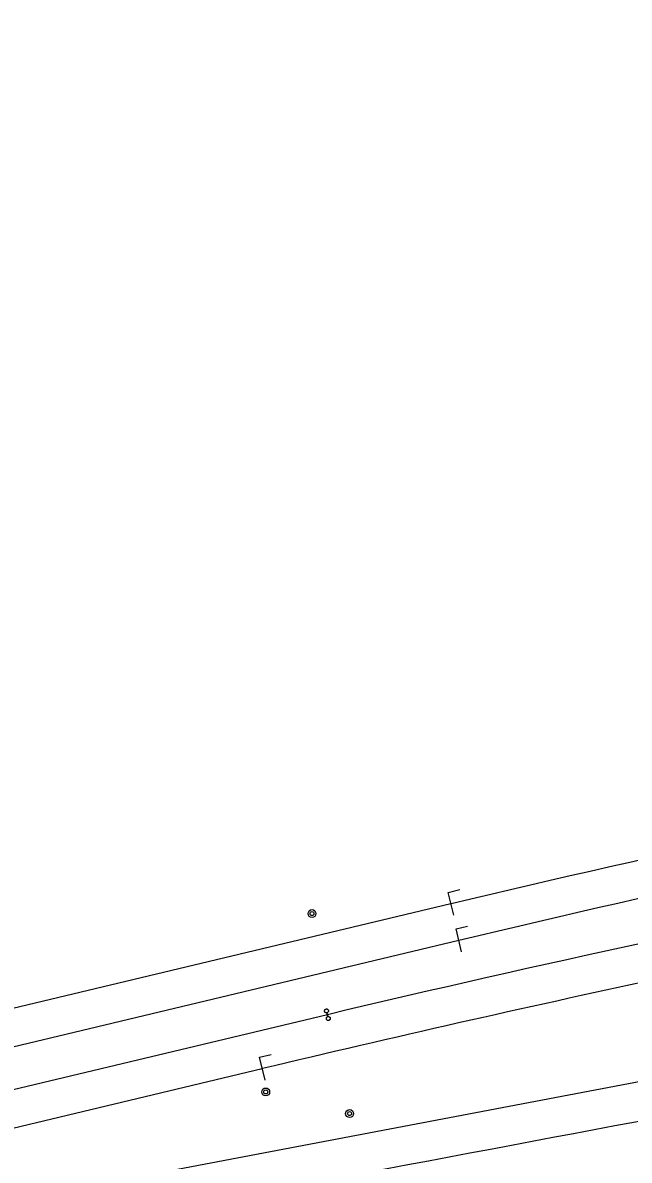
# Model space of a CAD drawing. Extents: x 6540402 to 6566579, y 5525343 to 5532423.
# Drawn here: x 6557783.1 to 6557860.1, y 5528747 to 5528891.5 of the extents above; entities that cross this region are included whole.
import ezdxf

# ---------------------------------------------------------------- set-up
doc = ezdxf.new("R2010")
doc.units = 0
for name, color, linetype in [('IR_ps_geometria', 7, 'Continuous'), ('TOR_PS_ODW-studnie betonowe', 7, 'Continuous'), ('TOR_PS_OPIS_T-symbole geometrii', 7, 'Continuous'), ('TOR_PS_T-tory projektowane', 7, 'Continuous')]:
    doc.layers.add(name, color=color, linetype=linetype)

msp = doc.modelspace()

# ---------------------------------------------------------------- linework, layer by layer
at = {"layer": 'IR_ps_geometria'}
msp.add_lwpolyline([(6557821.77, 5528765.47), (6557821.83, 5528765.22), (6557821.86, 5528765.23), (6557821.9, 5528765.23), (6557821.93, 5528765.23), (6557821.96, 5528765.22), (6557821.99, 5528765.21), (6557822.02, 5528765.19), (6557822.05, 5528765.17), (6557822.07, 5528765.15), (6557822.09, 5528765.13), (6557822.11, 5528765.1), (6557822.12, 5528765.07), (6557822.13, 5528765.04), (6557822.14, 5528765), (6557822.14, 5528764.97), (6557822.14, 5528764.94), (6557822.13, 5528764.91), (6557822.12, 5528764.88), (6557822.1, 5528764.85), (6557822.08, 5528764.82), (6557822.06, 5528764.8), (6557822.04, 5528764.78), (6557822.01, 5528764.76), (6557821.98, 5528764.75), (6557821.95, 5528764.74), (6557821.92, 5528764.73), (6557821.88, 5528764.73), (6557821.85, 5528764.73), (6557821.82, 5528764.74), (6557821.79, 5528764.75), (6557821.76, 5528764.77), (6557821.73, 5528764.78), (6557821.71, 5528764.81), (6557821.69, 5528764.83), (6557821.67, 5528764.86), (6557821.66, 5528764.89), (6557821.65, 5528764.92), (6557821.64, 5528764.95), (6557821.64, 5528764.99), (6557821.64, 5528765.02), (6557821.65, 5528765.05), (6557821.66, 5528765.08), (6557821.68, 5528765.11), (6557821.7, 5528765.14), (6557821.72, 5528765.16), (6557821.74, 5528765.18), (6557821.77, 5528765.2), (6557821.8, 5528765.21), (6557821.83, 5528765.22), (6557821.71, 5528765.71), (6557821.68, 5528765.7), (6557821.65, 5528765.7), (6557821.62, 5528765.7), (6557821.59, 5528765.71), (6557821.55, 5528765.72), (6557821.53, 5528765.74), (6557821.5, 5528765.76), (6557821.48, 5528765.78), (6557821.45, 5528765.8), (6557821.44, 5528765.83), (6557821.42, 5528765.86), (6557821.41, 5528765.89), (6557821.41, 5528765.93), (6557821.41, 5528765.96), (6557821.41, 5528765.99), (6557821.42, 5528766.02), (6557821.43, 5528766.05), (6557821.44, 5528766.08), (6557821.46, 5528766.11), (6557821.48, 5528766.13), (6557821.51, 5528766.15), (6557821.54, 5528766.17), (6557821.57, 5528766.18), (6557821.6, 5528766.19), (6557821.63, 5528766.2), (6557821.66, 5528766.2), (6557821.7, 5528766.2), (6557821.73, 5528766.19), (6557821.76, 5528766.18), (6557821.79, 5528766.16), (6557821.81, 5528766.15), (6557821.84, 5528766.12), (6557821.86, 5528766.1), (6557821.88, 5528766.07), (6557821.89, 5528766.04), (6557821.9, 5528766.01), (6557821.91, 5528765.98), (6557821.91, 5528765.94), (6557821.9, 5528765.91), (6557821.9, 5528765.88), (6557821.88, 5528765.85), (6557821.87, 5528765.82), (6557821.85, 5528765.79), (6557821.83, 5528765.77), (6557821.8, 5528765.75), (6557821.78, 5528765.73), (6557821.75, 5528765.72), (6557821.71, 5528765.71)], close=True, dxfattribs=at)
msp.add_lwpolyline([(6557821.77, 5528765.47), (6557821.83, 5528765.22), (6557821.86, 5528765.23), (6557821.9, 5528765.23), (6557821.93, 5528765.23), (6557821.96, 5528765.22), (6557821.99, 5528765.21), (6557822.02, 5528765.19), (6557822.05, 5528765.17), (6557822.07, 5528765.15), (6557822.09, 5528765.13), (6557822.11, 5528765.1), (6557822.12, 5528765.07), (6557822.13, 5528765.04), (6557822.14, 5528765), (6557822.14, 5528764.97), (6557822.14, 5528764.94), (6557822.13, 5528764.91), (6557822.12, 5528764.88), (6557822.1, 5528764.85), (6557822.08, 5528764.82), (6557822.06, 5528764.8), (6557822.04, 5528764.78), (6557822.01, 5528764.76), (6557821.98, 5528764.75), (6557821.95, 5528764.74), (6557821.92, 5528764.73), (6557821.88, 5528764.73), (6557821.85, 5528764.73), (6557821.82, 5528764.74), (6557821.79, 5528764.75), (6557821.76, 5528764.77), (6557821.73, 5528764.78), (6557821.71, 5528764.81), (6557821.69, 5528764.83), (6557821.67, 5528764.86), (6557821.66, 5528764.89), (6557821.65, 5528764.92), (6557821.64, 5528764.95), (6557821.64, 5528764.99), (6557821.64, 5528765.02), (6557821.65, 5528765.05), (6557821.66, 5528765.08), (6557821.68, 5528765.11), (6557821.7, 5528765.14), (6557821.72, 5528765.16), (6557821.74, 5528765.18), (6557821.77, 5528765.2), (6557821.8, 5528765.21), (6557821.83, 5528765.22), (6557821.71, 5528765.71), (6557821.68, 5528765.7), (6557821.65, 5528765.7), (6557821.62, 5528765.7), (6557821.59, 5528765.71), (6557821.55, 5528765.72), (6557821.53, 5528765.74), (6557821.5, 5528765.76), (6557821.48, 5528765.78), (6557821.45, 5528765.8), (6557821.44, 5528765.83), (6557821.42, 5528765.86), (6557821.41, 5528765.89), (6557821.41, 5528765.93), (6557821.41, 5528765.96), (6557821.41, 5528765.99), (6557821.42, 5528766.02), (6557821.43, 5528766.05), (6557821.44, 5528766.08), (6557821.46, 5528766.11), (6557821.48, 5528766.13), (6557821.51, 5528766.15), (6557821.54, 5528766.17), (6557821.57, 5528766.18), (6557821.6, 5528766.19), (6557821.63, 5528766.2), (6557821.66, 5528766.2), (6557821.7, 5528766.2), (6557821.73, 5528766.19), (6557821.76, 5528766.18), (6557821.79, 5528766.16), (6557821.81, 5528766.15), (6557821.84, 5528766.12), (6557821.86, 5528766.1), (6557821.88, 5528766.07), (6557821.89, 5528766.04), (6557821.9, 5528766.01), (6557821.91, 5528765.98), (6557821.91, 5528765.94), (6557821.9, 5528765.91), (6557821.9, 5528765.88), (6557821.88, 5528765.85), (6557821.87, 5528765.82), (6557821.85, 5528765.79), (6557821.83, 5528765.77), (6557821.8, 5528765.75), (6557821.78, 5528765.73), (6557821.75, 5528765.72), (6557821.71, 5528765.71)], close=True, dxfattribs=at)
msp.add_lwpolyline([(6557821.77, 5528765.47), (6557821.83, 5528765.22), (6557821.86, 5528765.23), (6557821.9, 5528765.23), (6557821.93, 5528765.23), (6557821.96, 5528765.22), (6557821.99, 5528765.21), (6557822.02, 5528765.19), (6557822.05, 5528765.17), (6557822.07, 5528765.15), (6557822.09, 5528765.13), (6557822.11, 5528765.1), (6557822.12, 5528765.07), (6557822.13, 5528765.04), (6557822.14, 5528765), (6557822.14, 5528764.97), (6557822.14, 5528764.94), (6557822.13, 5528764.91), (6557822.12, 5528764.88), (6557822.1, 5528764.85), (6557822.08, 5528764.82), (6557822.06, 5528764.8), (6557822.04, 5528764.78), (6557822.01, 5528764.76), (6557821.98, 5528764.75), (6557821.95, 5528764.74), (6557821.92, 5528764.73), (6557821.88, 5528764.73), (6557821.85, 5528764.73), (6557821.82, 5528764.74), (6557821.79, 5528764.75), (6557821.76, 5528764.77), (6557821.73, 5528764.78), (6557821.71, 5528764.81), (6557821.69, 5528764.83), (6557821.67, 5528764.86), (6557821.66, 5528764.89), (6557821.65, 5528764.92), (6557821.64, 5528764.95), (6557821.64, 5528764.99), (6557821.64, 5528765.02), (6557821.65, 5528765.05), (6557821.66, 5528765.08), (6557821.68, 5528765.11), (6557821.7, 5528765.14), (6557821.72, 5528765.16), (6557821.74, 5528765.18), (6557821.77, 5528765.2), (6557821.8, 5528765.21), (6557821.83, 5528765.22), (6557821.71, 5528765.71), (6557821.68, 5528765.7), (6557821.65, 5528765.7), (6557821.62, 5528765.7), (6557821.59, 5528765.71), (6557821.55, 5528765.72), (6557821.53, 5528765.74), (6557821.5, 5528765.76), (6557821.48, 5528765.78), (6557821.45, 5528765.8), (6557821.44, 5528765.83), (6557821.42, 5528765.86), (6557821.41, 5528765.89), (6557821.41, 5528765.93), (6557821.41, 5528765.96), (6557821.41, 5528765.99), (6557821.42, 5528766.02), (6557821.43, 5528766.05), (6557821.44, 5528766.08), (6557821.46, 5528766.11), (6557821.48, 5528766.13), (6557821.51, 5528766.15), (6557821.54, 5528766.17), (6557821.57, 5528766.18), (6557821.6, 5528766.19), (6557821.63, 5528766.2), (6557821.66, 5528766.2), (6557821.7, 5528766.2), (6557821.73, 5528766.19), (6557821.76, 5528766.18), (6557821.79, 5528766.16), (6557821.81, 5528766.15), (6557821.84, 5528766.12), (6557821.86, 5528766.1), (6557821.88, 5528766.07), (6557821.89, 5528766.04), (6557821.9, 5528766.01), (6557821.91, 5528765.98), (6557821.91, 5528765.94), (6557821.9, 5528765.91), (6557821.9, 5528765.88), (6557821.88, 5528765.85), (6557821.87, 5528765.82), (6557821.85, 5528765.79), (6557821.83, 5528765.77), (6557821.8, 5528765.75), (6557821.78, 5528765.73), (6557821.75, 5528765.72), (6557821.71, 5528765.71)], close=True, dxfattribs=at)
at = {"layer": 'TOR_PS_ODW-studnie betonowe'}
for centre, radius in [((6557819.82, 5528778.32), 0.5), ((6557819.82, 5528778.32), 0.25), ((6557813.94, 5528755.65), 0.5), ((6557813.94, 5528755.65), 0.25), ((6557824.59, 5528752.9), 0.5), ((6557824.59, 5528752.9), 0.25)]:
    msp.add_circle(centre, radius, dxfattribs=at)
at = {"layer": 'TOR_PS_OPIS_T-symbole geometrii'}
for p, q in [((6557837.13, 5528781.01), (6557838.58, 5528781.36)), ((6557837.82, 5528778.1), (6557837.13, 5528781.01)), ((6557838.12, 5528776.37), (6557839.58, 5528776.72)), ((6557838.82, 5528773.45), (6557838.12, 5528776.37)), ((6557813.16, 5528760.06), (6557814.62, 5528760.41)), ((6557813.86, 5528757.15), (6557813.16, 5528760.06))]:
    msp.add_line(p, q, dxfattribs=at)
at = {"layer": 'TOR_PS_T-tory projektowane'}
for p, q in [((6558571.55, 5528891.54), (6557352.88, 5528660.54)), ((6557837.47, 5528779.56), (6557750.61, 5528758.79)), ((6557838.47, 5528774.91), (6557751.61, 5528754.14)), ((6557821.77, 5528765.47), (6557764.84, 5528751.84)), ((6557813.51, 5528758.61), (6557765.8, 5528747.19))]:
    msp.add_line(p, q, dxfattribs=at)
for centre, radius, start, end in [((6558244.42, 5527077.53), 1750, 100.73324, 103.44657), ((6558245.41, 5527072.88), 1750, 100.73325, 103.44658), ((6558229.1, 5527063.53), 1750, 100.73338, 103.45958), ((6558313.94, 5526667.66), 2150, 100.73324, 103.45943), ((6551755.99, 5561131.37), 32950, 280.584285, 280.733239)]:
    msp.add_arc(centre, radius, start, end, dxfattribs=at)

doc.saveas('drawing.dxf')
